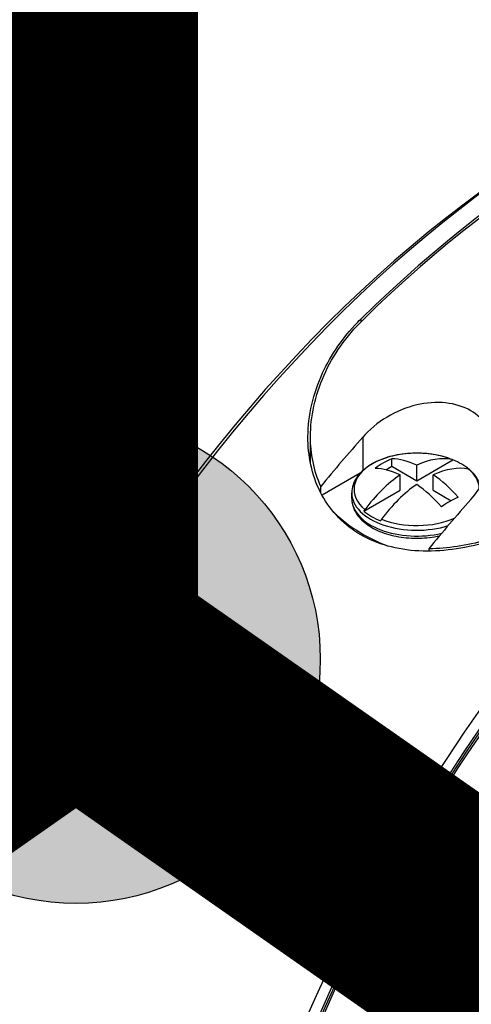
# Model space of a CAD drawing. Header units: millimetres. Extents: x 0 to 4378, y 0 to 2376.
# Tile 284 of 299: x 2651 to 2669, y 2042 to 2081. Entities that reach past the tile are written whole.
import ezdxf

# ---------------------------------------------------------------- set-up
doc = ezdxf.new("R2010")
doc.units = ezdxf.units.MM
doc.header["$LTSCALE"] = 0.2
for name, color, linetype in [('01_Object Line', 4, 'Continuous'), ('07_Special Line2', 76, 'Continuous'), ('12_Before Rev.Num.', 5, 'Continuous')]:
    doc.layers.add(name, color=color, linetype=linetype)
doc.layers.add('14_Mark', color=7, linetype='Continuous', true_color=0xe03c31)

# ---------------------------------------------------------------- blocks, each defined once
blk = doc.blocks.new('A$Ce83b9b79')
for p, q in [((45.561, 1049.207), (45.561, 1049.096)), ((43.581, 1043.537), (43.581, 1044.583)), ((45.632, 1044.557), (45.632, 1043.247)), ((46.772, 1043.416), (46.772, 1043.714)), ((46.535, 1043.279), (46.772, 1043.416)), ((46.772, 1043.416), (47.753, 1042.849)), ((47.753, 1042.849), (49.171, 1043.668)), ((47.753, 1042.849), (47.753, 1043.463)), ((45.534, 1043.15), (44.034, 1042.284)), ((47.099, 1042.472), (47.099, 1043.085)), ((48.407, 1042.472), (48.407, 1043.085)), ((43.988, 1042.369), (43.988, 1042.625)), ((45.203, 1042.145), (45.203, 1042.374)), ((45.681, 1041.653), (47.099, 1042.472)), ((48.407, 1042.472), (49.111, 1042.065)), ((48.231, 1040.176), (48.231, 1040.08))]:
    blk.add_line(p, q)
for centre, major_axis, start_param, end_param in [((54.117, 1024.427), (-19.75, -34.208), 3.141593, 6.283185), ((54.753, 1024.06), (19.75, 34.208), 0.450033, 1.120763), ((54.824, 1024.019), (19.75, 34.208), 0.450033, 1.120763), ((53.763, 1024.631), (-19.5, -33.775), 3.926991, 5.497787), ((66.633, 1017.201), (19.75, 34.208), 6.270654, 9.437309), ((66.845, 1017.079), (19.6, 33.948), 0.552884, 2.588708), ((80.209, 1009.363), (19.725, 34.165), 6.236552, 9.226508), ((67.128, 1016.915), (-19.75, -34.208), 3.939649, 6.283185), ((66.916, 1017.038), (-19.6, -33.948), 3.937156, 5.497787), ((71.37, 1014.466), (-19.75, -34.208), 3.939649, 6.395754), ((71.583, 1014.343), (-19.6, -33.948), 3.937156, 6.26544), ((72.29, 1013.935), (-19.625, -33.991), 3.93973, 6.283185), ((57.653, 1022.386), (-19.75, -34.208), 4.371904, 4.438197), ((47.753, 1042.51), (-2.462, 0), 4.115976, 6.879598), ((46.445, 1040.287), (-1.996, -3.457), 3.810879, 4.043103), ((48.08, 1039.721), (-2.188, 3.789), 5.603684, 5.934316), ((47.426, 1039.721), (2.188, 3.789), 0.19989, 0.679501), ((47.426, 1039.343), (-2.188, 3.789), 5.603684, 5.934316), ((48.08, 1039.343), (2.188, 3.789), 0.19989, 0.679501), ((47.753, 1042.472), (2.511, 0), 0.60497, 0.970663), ((47.753, 1042.51), (2.462, 0), 0.023879, 0.596412), ((47.426, 1039.721), (-2.188, -3.789), 4.032888, 4.512499), ((48.08, 1039.721), (-2.188, 3.789), 5.061258, 5.39189), ((48.08, 1039.343), (2.188, 3.789), 0.891295, 1.370907), ((47.426, 1039.343), (2.188, -3.789), 1.919665, 2.250297), ((47.753, 1042.374), (-2.55, 0), 0, 2.076699), ((47.753, 1042.145), (-2.55, 0), 0, 1.966439), ((49.061, 1038.777), (1.996, 3.457), 0.669286, 0.90151), ((61.895, 1019.936), (19.75, 34.208), 1.230312, 1.296604), ((50.581, 1043.615), (-7, 0), 0.499343, 0.973941), ((47.753, 1042.472), (-2.511, 0), 0.600133, 0.970663), ((47.753, 1042.51), (-2.462, 0), 0.974384, 2.216487)]:
    blk.add_ellipse(centre, major_axis=major_axis, ratio=0.57735, start_param=start_param, end_param=end_param)
for points, knots in [([(43.988, 1042.625), (43.71, 1043.237), (43.581, 1043.923), (43.581, 1045.354), (43.757, 1046.199), (44.468, 1047.799), (45.004, 1048.552), (45.632, 1049.166)], [0.3017548, 0.3017548, 0.3017548, 0.3017548, 0.5431273, 0.5431273, 0.8249742, 0.8249742, 1.1068211, 1.1068211, 1.1068211, 1.1068211]), ([(55.348, 1043.17), (54.744, 1042.615), (54.018, 1042.076), (52.341, 1041.094), (51.372, 1040.676), (49.61, 1040.18), (48.696, 1040.045), (46.988, 1040.13), (46.194, 1040.353), (44.928, 1041.085), (44.388, 1041.631), (43.674, 1042.944), (43.498, 1043.708), (43.466, 1045.241), (43.636, 1046.12), (44.312, 1047.68), (44.772, 1048.372), (45.32, 1048.96)], [1.125724, 1.125724, 1.125724, 1.125724, 1.381702, 1.381702, 1.674521, 1.674521, 1.943162, 1.943162, 2.211802, 2.211802, 2.480443, 2.480443, 2.749083, 2.749083, 3.041903, 3.041903, 3.297881, 3.297881, 3.297881, 3.297881]), ([(52.665, 979.944), (50.571, 981.152), (48.814, 982.94), (46.139, 987.496), (45.228, 990.271), (44.344, 996.531), (44.378, 1000.02), (45.388, 1007.351), (46.365, 1011.192), (49.164, 1018.837), (50.984, 1022.639), (55.283, 1029.821), (57.761, 1033.2), (63.126, 1039.194), (66.012, 1041.809), (69.912, 1044.589), (70.873, 1045.216), (71.835, 1045.785)], [5.497787, 5.497787, 5.497787, 5.497787, 5.814567, 5.814567, 6.133644, 6.133644, 6.454384, 6.454384, 6.775213, 6.775213, 7.095896, 7.095896, 7.416527, 7.416527, 7.73723, 7.73723, 7.841223, 7.841223, 7.841223, 7.841223]), ([(49.874, 1042.108), (50.138, 1042.406), (50.372, 1042.751), (50.682, 1043.456), (50.759, 1043.815), (50.747, 1044.427), (50.671, 1044.724), (50.367, 1045.235), (50.139, 1045.451), (49.604, 1045.76), (49.262, 1045.87), (48.52, 1045.948), (48.121, 1045.915), (47.364, 1045.738), (46.957, 1045.574), (46.22, 1045.13), (45.89, 1044.849), (45.632, 1044.557)], [0.481688, 0.481688, 0.481688, 0.481688, 0.6057417, 0.6057417, 0.7297954, 0.7297954, 0.842089, 0.842089, 0.9543826, 0.9543826, 1.0692279, 1.0692279, 1.1840732, 1.1840732, 1.3055806, 1.3055806, 1.4270879, 1.4270879, 1.4270879, 1.4270879]), ([(49.149, 1043.682), (48.918, 1043.773), (48.664, 1043.84), (48.136, 1043.923), (47.862, 1043.939), (47.319, 1043.918), (47.051, 1043.881), (46.545, 1043.759), (46.308, 1043.673), (45.887, 1043.456), (45.703, 1043.325), (45.416, 1043.029), (45.311, 1042.864), (45.22, 1042.585), (45.203, 1042.48), (45.203, 1042.374)], [0.187589, 0.187589, 0.187589, 0.187589, 0.520624, 0.520624, 0.851523, 0.851523, 1.181794, 1.181794, 1.513468, 1.513468, 1.846875, 1.846875, 2.1705, 2.1705, 2.356195, 2.356195, 2.356195, 2.356195]), ([(49.136, 1043.686), (49.144, 1043.684), (49.151, 1043.682), (49.162, 1043.675), (49.167, 1043.672), (49.171, 1043.668)], [0.101158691, 0.101158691, 0.101158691, 0.101158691, 0.104878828, 0.104878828, 0.107653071, 0.107653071, 0.107653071, 0.107653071]), ([(55.531, 1043.451), (54.889, 1042.822), (54.081, 1042.202), (52.317, 1041.17), (51.361, 1040.76), (49.738, 1040.304), (48.969, 1040.177), (48.231, 1040.176)], [3.2541732, 3.2541732, 3.2541732, 3.2541732, 3.5427267, 3.5427267, 3.8312802, 3.8312802, 4.0596795, 4.0596795, 4.0596795, 4.0596795]), ([(49.822, 1043.293), (49.819, 1043.296), (49.815, 1043.298), (49.805, 1043.304), (49.798, 1043.307), (49.79, 1043.308)], [0.012697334, 0.012697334, 0.012697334, 0.012697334, 0.014789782, 0.014789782, 0.01850992, 0.01850992, 0.01850992, 0.01850992]), ([(50.27, 1042.628), (50.257, 1042.678), (50.24, 1042.727), (50.193, 1042.839), (50.159, 1042.901), (50.081, 1043.022), (50.036, 1043.079), (49.936, 1043.19), (49.881, 1043.243), (49.822, 1043.293)], [5.6480254, 5.6480254, 5.6480254, 5.6480254, 5.7377071, 5.7377071, 5.857667, 5.857667, 5.977627, 5.977627, 6.0975869, 6.0975869, 6.0975869, 6.0975869]), ([(45.203, 1042.145), (45.203, 1041.987), (45.242, 1041.83), (45.392, 1041.526), (45.508, 1041.382), (45.81, 1041.114), (46.003, 1040.994), (46.441, 1040.795), (46.688, 1040.718), (47.207, 1040.615), (47.48, 1040.588), (48.023, 1040.588), (48.295, 1040.614), (48.586, 1040.672), (48.619, 1040.679), (48.652, 1040.686)], [2.356195, 2.356195, 2.356195, 2.356195, 2.634501, 2.634501, 2.93403, 2.93403, 3.261869, 3.261869, 3.595206, 3.595206, 3.926471, 3.926471, 4.256699, 4.256699, 4.299311, 4.299311, 4.299311, 4.299311]), ([(45.681, 1041.653), (45.685, 1041.662), (45.69, 1041.671), (45.701, 1041.689), (45.708, 1041.701), (45.716, 1041.711)], [0.01201554, 0.01201554, 0.01201554, 0.01201554, 0.014789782, 0.014789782, 0.01850992, 0.01850992, 0.01850992, 0.01850992]), ([(46.37, 1041.334), (46.362, 1041.323), (46.355, 1041.312), (46.344, 1041.293), (46.339, 1041.284), (46.335, 1041.275)], [0.101158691, 0.101158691, 0.101158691, 0.101158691, 0.104878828, 0.104878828, 0.107653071, 0.107653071, 0.107653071, 0.107653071])]:
    blk.add_open_spline(points, degree=3, knots=knots)
blk.add_open_spline([(45.32, 1048.96), (45.398, 1049.044), (45.479, 1049.127), (45.561, 1049.207)], degree=3)
blk = doc.blocks.new('A$C2445ef60')
h = blk.add_hatch(color=256)
h.dxf.hatch_style = 1
h.paths.add_polyline_path([(9.6, 0, 1), (-9.6, 0, 1)])
blk.add_circle((0, 0), 9.6)
at = {"layer": '07_Special Line2', "const_width": 9.6}
blk.add_lwpolyline([(54.89, -38.434), (0, 0)], dxfattribs=at)
at = {"layer": '12_Before Rev.Num.', "const_width": 9.6}
blk.add_lwpolyline([(0, 67.008), (0, 0)], dxfattribs=at)
at = {"layer": '14_Mark', "const_width": 9.6}
blk.add_lwpolyline([(-54.89, -38.434), (0, 0)], dxfattribs=at)

msp = doc.modelspace()

# ---------------------------------------------------------------- block references
msp.add_blockref('A$C2445ef60', (2653.672, 2055.406))
at = {"layer": '01_Object Line'}
msp.add_blockref('A$Ce83b9b79', (2619.305, 1019.576), dxfattribs=at)

doc.saveas('drawing.dxf')
